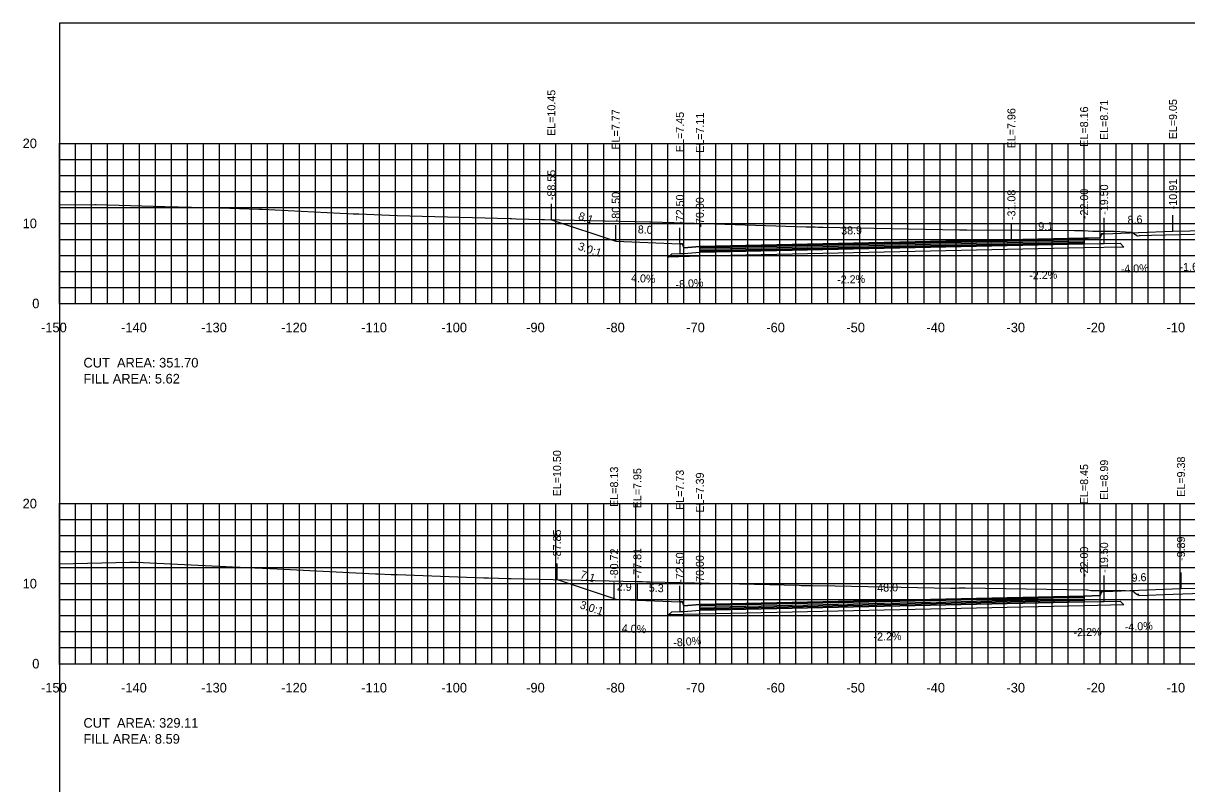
# Model space of a CAD drawing. Extents: x 1797419 to 1809236, y 248759 to 251512.
# Drawn here: x 1804516.5 to 1804661.8, y 250174.4 to 250269.4 of the extents above; entities that cross this region are included whole.
import ezdxf

# ---------------------------------------------------------------- set-up
doc = ezdxf.new("R2010")
doc.units = 0
for name, color, linetype in [('10', 7, 'Continuous'), ('3', 7, 'Continuous'), ('31', 7, 'Continuous'), ('4', 7, 'Continuous'), ('60', 7, 'Continuous'), ('ANNO-TXT', 7, 'Continuous'), ('BASE', 7, 'Continuous'), ('CL-CNST', 7, 'Continuous'), ('Level 62', 7, 'Continuous'), ('LOWER BINDER', 7, 'Continuous'), ('M-ROADS', 7, 'Continuous'), ('UPPER BINDER', 7, 'Continuous'), ('WEARING', 7, 'Continuous')]:
    doc.layers.add(name, color=color, linetype=linetype)

msp = doc.modelspace()

# ---------------------------------------------------------------- linework, layer by layer
for p, q in [((1804582.45, 250244.88), (1804582.45, 250246.88)), ((1804590.5, 250242.2), (1804590.5, 250244.2)), ((1804639.92, 250242.39), (1804639.92, 250244.39)), ((1804649, 250242.59), (1804649, 250244.59)), ((1804651.5, 250243.14), (1804651.5, 250245.14)), ((1804660.1, 250243.48), (1804660.1, 250245.48)), ((1804598.51, 250241.88), (1804598.51, 250243.88)), ((1804601, 250241.54), (1804601, 250243.54)), ((1804601, 250241.54), (1804601, 250243.54)), ((1804583.16, 250199.94), (1804583.16, 250201.94)), ((1804661.11, 250198.81), (1804661.11, 250200.81)), ((1804590.29, 250197.56), (1804590.29, 250199.56)), ((1804593.19, 250197.38), (1804593.19, 250199.38)), ((1804598.5, 250197.17), (1804598.5, 250199.17)), ((1804649, 250197.88), (1804649, 250199.88)), ((1804651.5, 250198.43), (1804651.5, 250200.43)), ((1804601, 250196.83), (1804601, 250198.83))]:
    msp.add_line(p, q)
for points in [[(1804521, 250079.43), (1804821, 250079.43), (1804821, 250269.43), (1804521, 250269.43)], [(1804651.5, 250243.14), (1804651.17, 250243.14), (1804651, 250242.64), (1804649, 250242.59), (1804649, 250241.87), (1804651, 250241.92), (1804651.5, 250241.92)], [(1804601, 250241.54), (1804599, 250241.38), (1804598.83, 250241.88), (1804598.51, 250241.88), (1804598.51, 250240.66), (1804599, 250240.66), (1804601, 250240.82)], [(1804651.5, 250198.43), (1804651.17, 250198.43), (1804651, 250197.93), (1804649, 250197.88), (1804649, 250197.16), (1804651, 250197.21), (1804651.5, 250197.21)], [(1804601, 250196.83), (1804599, 250196.67), (1804598.84, 250197.17), (1804598.5, 250197.17), (1804598.5, 250195.95), (1804599, 250195.95), (1804601, 250196.11)]]:
    msp.add_lwpolyline(points, close=True)
at = {"layer": '60'}
for p, q in [((1804520.94, 250254.43), (1804521, 250254.43)), ((1804521, 250234.43), (1804521, 250254.43)), ((1804520.94, 250244.43), (1804521, 250244.43)), ((1804520.94, 250234.43), (1804521, 250234.43)), ((1804521, 250234.43), (1804821, 250234.43)), ((1804521, 250234.37), (1804521, 250234.43)), ((1804531, 250234.37), (1804531, 250234.43)), ((1804541, 250234.37), (1804541, 250234.43)), ((1804551, 250234.37), (1804551, 250234.43)), ((1804561, 250234.37), (1804561, 250234.43)), ((1804571, 250234.37), (1804571, 250234.43)), ((1804581, 250234.37), (1804581, 250234.43)), ((1804591, 250234.37), (1804591, 250234.43)), ((1804601, 250234.37), (1804601, 250234.43)), ((1804611, 250234.37), (1804611, 250234.43)), ((1804621, 250234.37), (1804621, 250234.43)), ((1804631, 250234.37), (1804631, 250234.43)), ((1804641, 250234.37), (1804641, 250234.43)), ((1804651, 250234.37), (1804651, 250234.43)), ((1804661, 250234.37), (1804661, 250234.43)), ((1804520.94, 250209.43), (1804521, 250209.43)), ((1804521, 250189.43), (1804521, 250209.43)), ((1804520.94, 250199.43), (1804521, 250199.43)), ((1804520.94, 250189.43), (1804521, 250189.43)), ((1804521, 250189.43), (1804821, 250189.43)), ((1804521, 250189.37), (1804521, 250189.43)), ((1804531, 250189.37), (1804531, 250189.43)), ((1804541, 250189.37), (1804541, 250189.43)), ((1804551, 250189.37), (1804551, 250189.43)), ((1804561, 250189.37), (1804561, 250189.43)), ((1804571, 250189.37), (1804571, 250189.43)), ((1804581, 250189.37), (1804581, 250189.43)), ((1804591, 250189.37), (1804591, 250189.43)), ((1804601, 250189.37), (1804601, 250189.43)), ((1804611, 250189.37), (1804611, 250189.43)), ((1804621, 250189.37), (1804621, 250189.43)), ((1804631, 250189.37), (1804631, 250189.43)), ((1804641, 250189.37), (1804641, 250189.43)), ((1804651, 250189.37), (1804651, 250189.43)), ((1804661, 250189.37), (1804661, 250189.43))]:
    msp.add_line(p, q, dxfattribs=at)
at = {"layer": 'BASE'}
for points in [[(1804597.1, 250240.23), (1804597.51, 250240.63), (1804598.51, 250240.66), (1804599, 250240.66), (1804601, 250240.82), (1804649, 250241.87), (1804651, 250241.92), (1804651.5, 250241.92), (1804653.5, 250241.96), (1804653.98, 250241.48), (1804649, 250241.37), (1804601, 250240.32)], [(1804597.1, 250195.52), (1804597.51, 250195.92), (1804598.5, 250195.95), (1804599, 250195.95), (1804601, 250196.11), (1804649, 250197.16), (1804651, 250197.21), (1804651.5, 250197.21), (1804653.5, 250197.25), (1804653.98, 250196.77), (1804649, 250196.66), (1804601, 250195.61)]]:
    msp.add_lwpolyline(points, close=True, dxfattribs=at)
at = {"layer": 'CL-CNST'}
for points in [[(1804582.45, 250244.88), (1804590.5, 250242.2), (1804598.51, 250241.88), (1804598.83, 250241.88), (1804598.94, 250241.55), (1804599, 250241.38), (1804601, 250241.54), (1804601, 250241.54), (1804639.92, 250242.39), (1804649, 250242.59), (1804649.53, 250242.6), (1804651, 250242.64), (1804651.17, 250243.14), (1804651.36, 250243.14), (1804651.5, 250243.14), (1804660.1, 250243.48), (1804666.43, 250243.58)], [(1804583.16, 250199.94), (1804590.29, 250197.56), (1804590.51, 250197.49), (1804593.19, 250197.38), (1804598.5, 250197.17), (1804598.55, 250197.17), (1804598.84, 250197.17), (1804598.91, 250196.95), (1804599, 250196.67), (1804600.45, 250196.78), (1804601, 250196.83), (1804649, 250197.88), (1804651, 250197.93), (1804651.17, 250198.43), (1804651.28, 250198.43), (1804651.5, 250198.43), (1804661.11, 250198.81), (1804670.71, 250198.86)]]:
    msp.add_lwpolyline(points, dxfattribs=at)
at = {"layer": 'Level 62'}
for p, q in [((1804521, 250254.43), (1804821, 250254.43)), ((1804521, 250234.43), (1804521, 250254.43)), ((1804523, 250234.43), (1804523, 250254.43)), ((1804525, 250234.43), (1804525, 250254.43)), ((1804527, 250234.43), (1804527, 250254.43)), ((1804529, 250234.43), (1804529, 250254.43)), ((1804531, 250234.43), (1804531, 250254.43)), ((1804533, 250234.43), (1804533, 250254.43)), ((1804535, 250234.43), (1804535, 250254.43)), ((1804537, 250234.43), (1804537, 250254.43)), ((1804539, 250234.43), (1804539, 250254.43)), ((1804541, 250234.43), (1804541, 250254.43)), ((1804543, 250234.43), (1804543, 250254.43)), ((1804545, 250234.43), (1804545, 250254.43)), ((1804547, 250234.43), (1804547, 250254.43)), ((1804549, 250234.43), (1804549, 250254.43)), ((1804551, 250234.43), (1804551, 250254.43)), ((1804553, 250234.43), (1804553, 250254.43)), ((1804555, 250234.43), (1804555, 250254.43)), ((1804557, 250234.43), (1804557, 250254.43)), ((1804559, 250234.43), (1804559, 250254.43)), ((1804561, 250234.43), (1804561, 250254.43)), ((1804563, 250234.43), (1804563, 250254.43)), ((1804565, 250234.43), (1804565, 250254.43)), ((1804567, 250234.43), (1804567, 250254.43)), ((1804569, 250234.43), (1804569, 250254.43)), ((1804571, 250234.43), (1804571, 250254.43)), ((1804573, 250234.43), (1804573, 250254.43)), ((1804575, 250234.43), (1804575, 250254.43)), ((1804577, 250234.43), (1804577, 250254.43)), ((1804579, 250234.43), (1804579, 250254.43)), ((1804581, 250234.43), (1804581, 250254.43)), ((1804583, 250234.43), (1804583, 250254.43)), ((1804585, 250234.43), (1804585, 250254.43)), ((1804587, 250234.43), (1804587, 250254.43)), ((1804589, 250234.43), (1804589, 250254.43)), ((1804591, 250234.43), (1804591, 250254.43)), ((1804593, 250234.43), (1804593, 250254.43)), ((1804595, 250234.43), (1804595, 250254.43)), ((1804597, 250234.43), (1804597, 250254.43)), ((1804599, 250234.43), (1804599, 250254.43)), ((1804601, 250234.43), (1804601, 250254.43)), ((1804603, 250234.43), (1804603, 250254.43)), ((1804605, 250234.43), (1804605, 250254.43)), ((1804607, 250234.43), (1804607, 250254.43)), ((1804609, 250234.43), (1804609, 250254.43)), ((1804611, 250234.43), (1804611, 250254.43)), ((1804613, 250234.43), (1804613, 250254.43)), ((1804615, 250234.43), (1804615, 250254.43)), ((1804617, 250234.43), (1804617, 250254.43)), ((1804619, 250234.43), (1804619, 250254.43)), ((1804621, 250234.43), (1804621, 250254.43)), ((1804623, 250234.43), (1804623, 250254.43)), ((1804625, 250234.43), (1804625, 250254.43)), ((1804627, 250234.43), (1804627, 250254.43)), ((1804629, 250234.43), (1804629, 250254.43)), ((1804631, 250234.43), (1804631, 250254.43)), ((1804633, 250234.43), (1804633, 250254.43)), ((1804635, 250234.43), (1804635, 250254.43)), ((1804637, 250234.43), (1804637, 250254.43)), ((1804639, 250234.43), (1804639, 250254.43)), ((1804641, 250234.43), (1804641, 250254.43)), ((1804643, 250234.43), (1804643, 250254.43)), ((1804645, 250234.43), (1804645, 250254.43)), ((1804647, 250234.43), (1804647, 250254.43)), ((1804649, 250234.43), (1804649, 250254.43)), ((1804651, 250234.43), (1804651, 250254.43)), ((1804653, 250234.43), (1804653, 250254.43)), ((1804655, 250234.43), (1804655, 250254.43)), ((1804657, 250234.43), (1804657, 250254.43)), ((1804659, 250234.43), (1804659, 250254.43)), ((1804661, 250234.43), (1804661, 250254.43)), ((1804521, 250252.43), (1804821, 250252.43)), ((1804521, 250250.43), (1804821, 250250.43)), ((1804521, 250248.43), (1804821, 250248.43)), ((1804521, 250246.43), (1804821, 250246.43)), ((1804521, 250244.43), (1804821, 250244.43)), ((1804521, 250242.43), (1804821, 250242.43)), ((1804521, 250240.43), (1804821, 250240.43)), ((1804521, 250238.43), (1804821, 250238.43)), ((1804521, 250236.43), (1804821, 250236.43)), ((1804521, 250234.43), (1804821, 250234.43)), ((1804521, 250209.43), (1804821, 250209.43)), ((1804521, 250189.43), (1804521, 250209.43)), ((1804523, 250189.43), (1804523, 250209.43)), ((1804525, 250189.43), (1804525, 250209.43)), ((1804527, 250189.43), (1804527, 250209.43)), ((1804529, 250189.43), (1804529, 250209.43)), ((1804531, 250189.43), (1804531, 250209.43)), ((1804533, 250189.43), (1804533, 250209.43)), ((1804535, 250189.43), (1804535, 250209.43)), ((1804537, 250189.43), (1804537, 250209.43)), ((1804539, 250189.43), (1804539, 250209.43)), ((1804541, 250189.43), (1804541, 250209.43)), ((1804543, 250189.43), (1804543, 250209.43)), ((1804545, 250189.43), (1804545, 250209.43)), ((1804547, 250189.43), (1804547, 250209.43)), ((1804549, 250189.43), (1804549, 250209.43)), ((1804551, 250189.43), (1804551, 250209.43)), ((1804553, 250189.43), (1804553, 250209.43)), ((1804555, 250189.43), (1804555, 250209.43)), ((1804557, 250189.43), (1804557, 250209.43)), ((1804559, 250189.43), (1804559, 250209.43)), ((1804561, 250189.43), (1804561, 250209.43)), ((1804563, 250189.43), (1804563, 250209.43)), ((1804565, 250189.43), (1804565, 250209.43)), ((1804567, 250189.43), (1804567, 250209.43)), ((1804569, 250189.43), (1804569, 250209.43)), ((1804571, 250189.43), (1804571, 250209.43)), ((1804573, 250189.43), (1804573, 250209.43)), ((1804575, 250189.43), (1804575, 250209.43)), ((1804577, 250189.43), (1804577, 250209.43)), ((1804579, 250189.43), (1804579, 250209.43)), ((1804581, 250189.43), (1804581, 250209.43)), ((1804583, 250189.43), (1804583, 250209.43)), ((1804585, 250189.43), (1804585, 250209.43)), ((1804587, 250189.43), (1804587, 250209.43)), ((1804589, 250189.43), (1804589, 250209.43)), ((1804591, 250189.43), (1804591, 250209.43)), ((1804593, 250189.43), (1804593, 250209.43)), ((1804595, 250189.43), (1804595, 250209.43)), ((1804597, 250189.43), (1804597, 250209.43)), ((1804599, 250189.43), (1804599, 250209.43)), ((1804601, 250189.43), (1804601, 250209.43)), ((1804603, 250189.43), (1804603, 250209.43)), ((1804605, 250189.43), (1804605, 250209.43)), ((1804607, 250189.43), (1804607, 250209.43)), ((1804609, 250189.43), (1804609, 250209.43)), ((1804611, 250189.43), (1804611, 250209.43)), ((1804613, 250189.43), (1804613, 250209.43)), ((1804615, 250189.43), (1804615, 250209.43)), ((1804617, 250189.43), (1804617, 250209.43)), ((1804619, 250189.43), (1804619, 250209.43)), ((1804621, 250189.43), (1804621, 250209.43)), ((1804623, 250189.43), (1804623, 250209.43)), ((1804625, 250189.43), (1804625, 250209.43)), ((1804627, 250189.43), (1804627, 250209.43)), ((1804629, 250189.43), (1804629, 250209.43)), ((1804631, 250189.43), (1804631, 250209.43)), ((1804633, 250189.43), (1804633, 250209.43)), ((1804635, 250189.43), (1804635, 250209.43)), ((1804637, 250189.43), (1804637, 250209.43)), ((1804639, 250189.43), (1804639, 250209.43)), ((1804641, 250189.43), (1804641, 250209.43)), ((1804643, 250189.43), (1804643, 250209.43)), ((1804645, 250189.43), (1804645, 250209.43)), ((1804647, 250189.43), (1804647, 250209.43)), ((1804649, 250189.43), (1804649, 250209.43)), ((1804651, 250189.43), (1804651, 250209.43)), ((1804653, 250189.43), (1804653, 250209.43)), ((1804655, 250189.43), (1804655, 250209.43)), ((1804657, 250189.43), (1804657, 250209.43)), ((1804659, 250189.43), (1804659, 250209.43)), ((1804661, 250189.43), (1804661, 250209.43)), ((1804521, 250207.43), (1804821, 250207.43)), ((1804521, 250205.43), (1804821, 250205.43)), ((1804521, 250203.43), (1804821, 250203.43)), ((1804521, 250201.43), (1804821, 250201.43)), ((1804521, 250199.43), (1804821, 250199.43)), ((1804521, 250197.43), (1804821, 250197.43)), ((1804521, 250195.43), (1804821, 250195.43)), ((1804521, 250193.43), (1804821, 250193.43)), ((1804521, 250191.43), (1804821, 250191.43)), ((1804521, 250189.43), (1804821, 250189.43))]:
    msp.add_line(p, q, dxfattribs=at)
at = {"layer": 'LOWER BINDER'}
for points in [[(1804601, 250241.01), (1804601, 250241.2), (1804649, 250242.25), (1804649, 250242.06)], [(1804601, 250240.82), (1804601, 250241.01), (1804649, 250242.06), (1804649, 250241.87)], [(1804601, 250196.3), (1804601, 250196.49), (1804649, 250197.54), (1804649, 250197.35)], [(1804601, 250196.11), (1804601, 250196.3), (1804649, 250197.35), (1804649, 250197.16)]]:
    msp.add_lwpolyline(points, close=True, dxfattribs=at)
at = {"layer": 'M-ROADS'}
for points in [[(1804521, 250246.75), (1804525.42, 250246.78), (1804525.6, 250246.78), (1804534.17, 250246.54), (1804539.18, 250246.43), (1804539.58, 250246.43), (1804539.87, 250246.42), (1804545.9, 250246.22), (1804546.05, 250246.22), (1804546.31, 250246.21), (1804557.69, 250245.63), (1804558.18, 250245.62), (1804558.41, 250245.61), (1804563.18, 250245.41), (1804577.3, 250245.04), (1804577.45, 250245.03), (1804578.05, 250245.02), (1804581.23, 250244.9), (1804581.29, 250244.9), (1804581.59, 250244.9), (1804594.73, 250244.61), (1804594.86, 250244.61), (1804597.78, 250244.54), (1804614.28, 250244.01), (1804615, 250243.99), (1804615.02, 250243.99), (1804615.4, 250243.99), (1804615.77, 250243.98), (1804616.41, 250243.98), (1804633.45, 250243.63), (1804633.74, 250243.62), (1804633.83, 250243.62), (1804633.93, 250243.62), (1804634.33, 250243.63), (1804647.79, 250243.56), (1804647.86, 250243.56), (1804648.91, 250243.53), (1804648.93, 250243.53), (1804648.94, 250243.53), (1804650.09, 250243.48), (1804650.45, 250243.47), (1804652.45, 250243.44), (1804652.62, 250243.45), (1804652.77, 250243.48), (1804654.86, 250243.34), (1804655.04, 250243.31), (1804655.47, 250243.01), (1804655.47, 250243.01), (1804655.69, 250242.87), (1804655.98, 250242.92), (1804656, 250242.94), (1804656, 250242.93), (1804656.02, 250242.91), (1804657.43, 250242.95), (1804669.63, 250243.27)], [(1804521, 250201.92), (1804529.78, 250202.1), (1804529.81, 250202.1), (1804530.1, 250202.1), (1804530.15, 250202.1), (1804530.48, 250202.1), (1804530.57, 250202.1), (1804530.58, 250202.1), (1804543.49, 250201.48), (1804543.59, 250201.47), (1804548.18, 250201.26), (1804560.49, 250200.67), (1804560.79, 250200.67), (1804560.82, 250200.67), (1804562.42, 250200.59), (1804563.02, 250200.58), (1804563.18, 250200.57), (1804574, 250200.16), (1804574.39, 250200.15), (1804574.58, 250200.15), (1804577.09, 250200.08), (1804577.44, 250200.08), (1804593.18, 250199.69), (1804593.83, 250199.68), (1804593.85, 250199.68), (1804594.35, 250199.67), (1804594.36, 250199.67), (1804594.8, 250199.67), (1804613.39, 250199.22), (1804613.67, 250199.21), (1804613.88, 250199.21), (1804614.11, 250199.21), (1804614.35, 250199.21), (1804614.35, 250199.21), (1804615.09, 250199.19), (1804617.9, 250199.14), (1804632.3, 250198.85), (1804632.7, 250198.85), (1804633.03, 250198.88), (1804633.36, 250198.92), (1804633.65, 250198.92), (1804633.91, 250198.92), (1804634.15, 250198.92), (1804649.39, 250198.64), (1804649.47, 250198.64), (1804649.86, 250198.57), (1804649.89, 250198.57), (1804650.18, 250198.58), (1804650.47, 250198.57), (1804650.54, 250198.57), (1804651.09, 250198.57), (1804653.41, 250198.61), (1804654.96, 250198.52), (1804655.1, 250198.49), (1804655.3, 250198.35), (1804655.31, 250198.33), (1804655.33, 250198.3), (1804655.34, 250198.29), (1804655.71, 250198.03), (1804655.71, 250198.02), (1804655.72, 250198.08), (1804655.73, 250198.14), (1804655.74, 250198.12), (1804655.75, 250198.09), (1804655.76, 250198.06), (1804655.77, 250198.05), (1804655.79, 250198.04), (1804655.79, 250198.03), (1804655.81, 250198.01), (1804655.83, 250197.97), (1804655.84, 250197.96), (1804660.13, 250198.12), (1804669.75, 250198.46)]]:
    msp.add_lwpolyline(points, dxfattribs=at)
at = {"layer": 'UPPER BINDER'}
for points in [[(1804649, 250242.44), (1804601, 250241.39), (1804601, 250241.2), (1804649, 250242.25)], [(1804649, 250197.73), (1804601, 250196.68), (1804601, 250196.49), (1804649, 250197.54)]]:
    msp.add_lwpolyline(points, close=True, dxfattribs=at)
at = {"layer": 'WEARING'}
for points in [[(1804649, 250242.59), (1804601, 250241.54), (1804601, 250241.39), (1804649, 250242.44)], [(1804649, 250197.88), (1804601, 250196.83), (1804601, 250196.68), (1804649, 250197.73)]]:
    msp.add_lwpolyline(points, close=True, dxfattribs=at)

# ---------------------------------------------------------------- texts
for rotation, p in [(341.564, (1804585.69, 250241.17)), (341.5639, (1804585.93, 250196.38))]:
    msp.add_text('3.0:1', height=1, rotation=rotation).set_placement(p)
at = {"layer": '10'}
for s, p in [('-150', (1804518.7, 250230.83)), ('-140', (1804528.7, 250230.83)), ('-130', (1804538.7, 250230.83)), ('-120', (1804548.7, 250230.83)), ('-110', (1804558.7, 250230.83)), ('-100', (1804568.7, 250230.83)), ('-90', (1804579.3, 250230.83)), ('-80', (1804589.3, 250230.83)), ('-70', (1804599.3, 250230.83)), ('-60', (1804609.3, 250230.83)), ('-50', (1804619.3, 250230.83)), ('-40', (1804629.3, 250230.83)), ('-30', (1804639.3, 250230.83)), ('-20', (1804649.3, 250230.83)), ('-10', (1804659.3, 250230.83)), ('-150', (1804518.7, 250185.83)), ('-140', (1804528.7, 250185.83)), ('-130', (1804538.7, 250185.83)), ('-120', (1804548.7, 250185.83)), ('-110', (1804558.7, 250185.83)), ('-100', (1804568.7, 250185.83)), ('-90', (1804579.3, 250185.83)), ('-80', (1804589.3, 250185.83)), ('-70', (1804599.3, 250185.83)), ('-60', (1804609.3, 250185.83)), ('-50', (1804619.3, 250185.83)), ('-40', (1804629.3, 250185.83)), ('-30', (1804639.3, 250185.83)), ('-20', (1804649.3, 250185.83)), ('-10', (1804659.3, 250185.83))]:
    msp.add_text(s, height=1.2, dxfattribs=at).set_placement(p)
at = {"layer": '3'}
for s, p in [('EL=10.45', (1804582.95, 250255.36)), ('EL=7.77', (1804591, 250253.66)), ('EL=7.96', (1804640.42, 250253.81)), ('EL=8.16', (1804649.5, 250254.01)), ('EL=8.71', (1804652, 250254.85)), ('EL=9.05', (1804660.6, 250254.94)), ('EL=7.45', (1804599.01, 250253.34)), ('EL=7.11', (1804601.5, 250253.25)), ('-88.55', (1804582.95, 250247.34)), ('-10.91', (1804660.6, 250246.19)), ('-31.08', (1804640.42, 250244.85)), ('-22.00', (1804649.5, 250244.97)), ('-19.50', (1804652, 250245.51)), ('-80.50', (1804591, 250244.57)), ('-72.50', (1804599.01, 250244.25)), ('-70.00', (1804601.5, 250243.91)), ('EL=10.50', (1804583.66, 250210.33)), ('EL=9.38', (1804661.61, 250210.28)), ('EL=8.13', (1804590.79, 250209.02)), ('EL=7.95', (1804593.69, 250208.84)), ('EL=7.73', (1804599, 250208.63)), ('EL=8.45', (1804649.5, 250209.35)), ('EL=8.99', (1804652, 250209.89)), ('EL=7.39', (1804601.5, 250208.29)), ('-87.85', (1804583.66, 250202.39)), ('-9.89', (1804661.61, 250202.26)), ('-80.72', (1804590.79, 250200.02)), ('-77.81', (1804593.69, 250200.09)), ('-22.00', (1804649.5, 250200.26)), ('-19.50', (1804652, 250200.8)), ('-72.50', (1804599, 250199.54)), ('-70.00', (1804601.5, 250199.2))]:
    msp.add_text(s, height=1, rotation=90, dxfattribs=at).set_placement(p)
at = {"layer": '31'}
for s, p in [('20', (1804516.4, 250253.83)), ('10', (1804516.4, 250243.83)), ('0', (1804517.6, 250233.83)), ('20', (1804516.4, 250208.83)), ('10', (1804516.4, 250198.83)), ('0', (1804517.6, 250188.83))]:
    msp.add_text(s, height=1.2, dxfattribs=at).set_placement(p)
at = {"layer": '4'}
for s, rotation, p in [('8.1', 341.564, (1804585.73, 250244.95)), ('8.0', 357.7096, (1804593.23, 250243.19)), ('38.9', 1.2603, (1804618.66, 250243.03)), ('9.1', 1.2603, (1804643.28, 250243.57)), ('8.6', 2.2855, (1804654.45, 250244.36)), ('-2.2%', 1.2603, (1804642.16, 250237.44)), ('-4.0%', 2.2855, (1804653.59, 250238.22)), ('-1.6%', 0.9065, (1804660.93, 250238.49)), ('4.0%', 357.7096, (1804592.39, 250237.12)), ('-8.0%', 4.5738, (1804598, 250236.28)), ('-2.2%', 1.2603, (1804618.16, 250236.91)), ('7.1', 341.5639, (1804585.97, 250200.16)), ('9.6', 2.2953, (1804654.95, 250199.67)), ('2.9', 357.7092, (1804590.61, 250198.58)), ('5.3', 357.7092, (1804594.61, 250198.42)), ('48.0', 1.2603, (1804623.16, 250198.41)), ('-4.0%', 2.2953, (1804654.1, 250193.53)), ('4.0%', 357.7092, (1804591.23, 250193.35)), ('-2.2%', 1.2603, (1804622.7, 250192.3)), ('-2.2%', 1.2598, (1804647.7, 250192.85)), ('-8.0%', 4.5722, (1804597.72, 250191.55))]:
    msp.add_text(s, height=1, rotation=rotation, dxfattribs=at).set_placement(p)
at = {"layer": '60'}
for p in [(1804521, 250234.43), (1804521, 250189.43)]:
    msp.add_text('-', height=0.0001, dxfattribs=at).set_placement(p)
at = {"layer": 'ANNO-TXT'}
for s, p in [('CUT  AREA: 351.70', (1804524, 250226.43)), ('FILL AREA: 5.62', (1804524, 250224.43)), ('CUT  AREA: 329.11', (1804524, 250181.43)), ('FILL AREA: 8.59', (1804524, 250179.43))]:
    msp.add_text(s, height=1.2, dxfattribs=at).set_placement(p)

doc.saveas('drawing.dxf')
